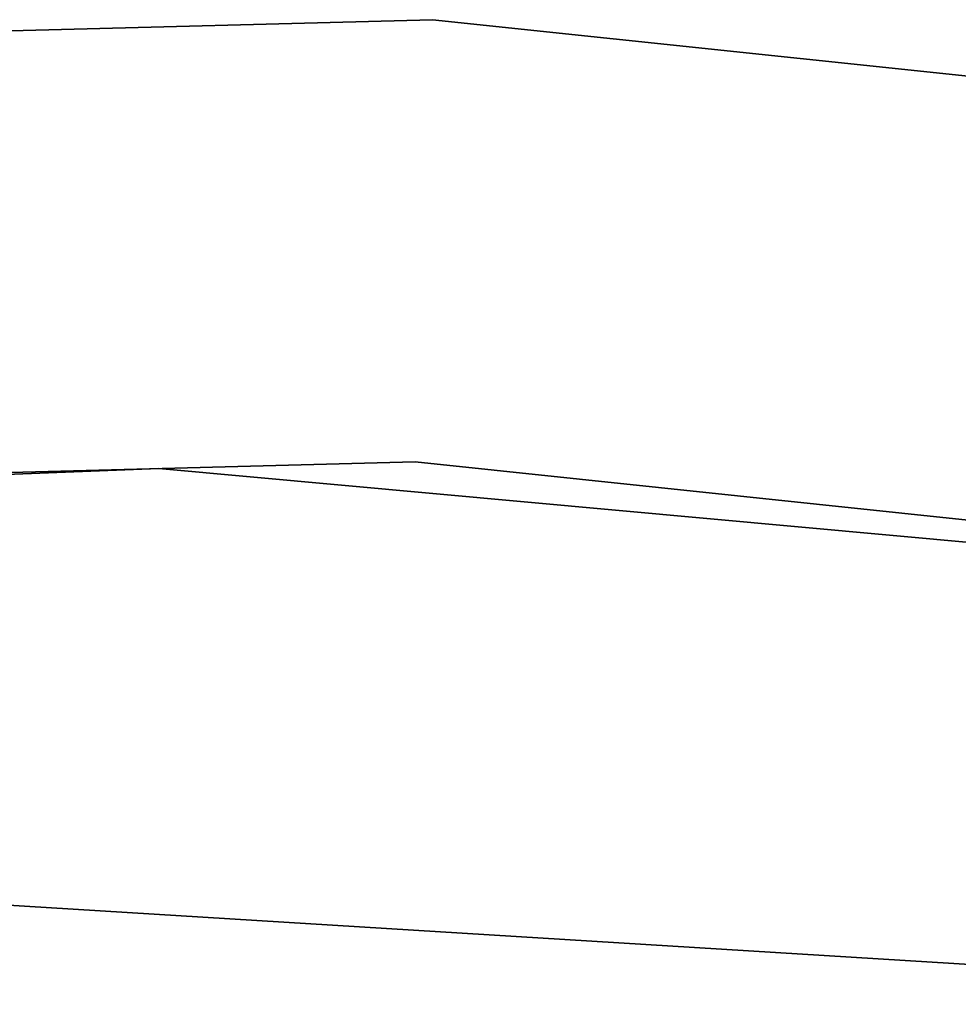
# Model space of a CAD drawing. Extents: x -91 to 92, y -91 to 92.
# Tile 278 of 319: x 1.32 to 4.51, y 60.54 to 63.87. Entities that reach past the tile are written whole.
import ezdxf

# ---------------------------------------------------------------- set-up
doc = ezdxf.new("R2010")
doc.units = 0
doc.header["$LTSCALE"] = 25.4
doc.layers.get('0').update_dxf_attribs({"linetype": 'CONTINUOUS'})

# ---------------------------------------------------------------- blocks, each defined once
blk = doc.blocks.new('NL2500012258_STL_2')
at = {"color": 0}
for p, q in [((94.9677, 63.4444, 26.5), (86.6643, 63.2287, 26.5)), ((86.6643, 63.2287, 17), (94.9677, 63.4444, 17)), ((94.9677, 63.4444, 26.5), (86.6643, 63.2287, 26.5)), ((86.6643, 63.2287, 17), (94.9677, 63.4444, 17)), ((103.2282, 62.5744, 26.5), (94.9677, 63.4444, 26.5)), ((94.9677, 63.4444, 17), (103.2282, 62.5744, 17)), ((94.9677, 63.4444, 26.5), (94.9677, 63.4444, 17)), ((103.2282, 62.5744, 26.5), (94.9677, 63.4444, 26.5)), ((94.9677, 63.4444, 17), (103.2282, 62.5744, 17)), ((94.9677, 63.4444, 26.5), (94.9677, 63.4444, 17)), ((86.8012, 61.735, 26.5), (94.9084, 61.9456, 26.5)), ((94.9084, 61.9456, 17), (86.8012, 61.735, 17)), ((94.9084, 61.9456, 17), (86.8012, 61.735, 17)), ((86.8012, 61.735, 26.5), (94.9084, 61.9456, 26.5)), ((94.9084, 61.9456, 26.5), (102.9738, 61.0961, 26.5)), ((102.9738, 61.0961, 17), (94.9084, 61.9456, 17)), ((94.9084, 61.9456, 17), (94.9084, 61.9456, 26.5)), ((94.9084, 61.9456, 17), (94.9084, 61.9456, 26.5)), ((102.9738, 61.0961, 17), (94.9084, 61.9456, 17)), ((94.9084, 61.9456, 26.5), (102.9738, 61.0961, 26.5)), ((94.0399, 61.9238, 19), (85.9429, 61.6, 19)), ((85.9429, 61.6, 20), (94.0399, 61.9238, 20)), ((94.0399, 61.9238, 19), (85.9429, 61.6, 19)), ((85.9429, 61.6, 20), (94.0399, 61.9238, 20)), ((102.1099, 61.1879, 19), (94.0399, 61.9238, 19)), ((94.0399, 61.9238, 19), (94.0399, 61.9238, 20)), ((94.0399, 61.9238, 20), (102.1099, 61.1879, 20)), ((94.0399, 61.9238, 19), (94.0399, 61.9238, 20)), ((102.1099, 61.1879, 19), (94.0399, 61.9238, 19)), ((94.0399, 61.9238, 20), (102.1099, 61.1879, 20)), ((93.3745, 60.4533, 22), (98.9828, 60.1074, 22)), ((98.9828, 60.1074, 20), (93.3745, 60.4533, 20)), ((98.9828, 60.1074, 20), (93.3745, 60.4533, 20)), ((93.3745, 60.4533, 22), (98.9828, 60.1074, 22))]:
    blk.add_line(p, q, dxfattribs=at)

msp = doc.modelspace()

# ---------------------------------------------------------------- block references
at = {"color": 0}
msp.add_blockref('NL2500012258_STL_2', (-92.2434, 0.4282, -1717), dxfattribs=at)

doc.saveas('drawing.dxf')
